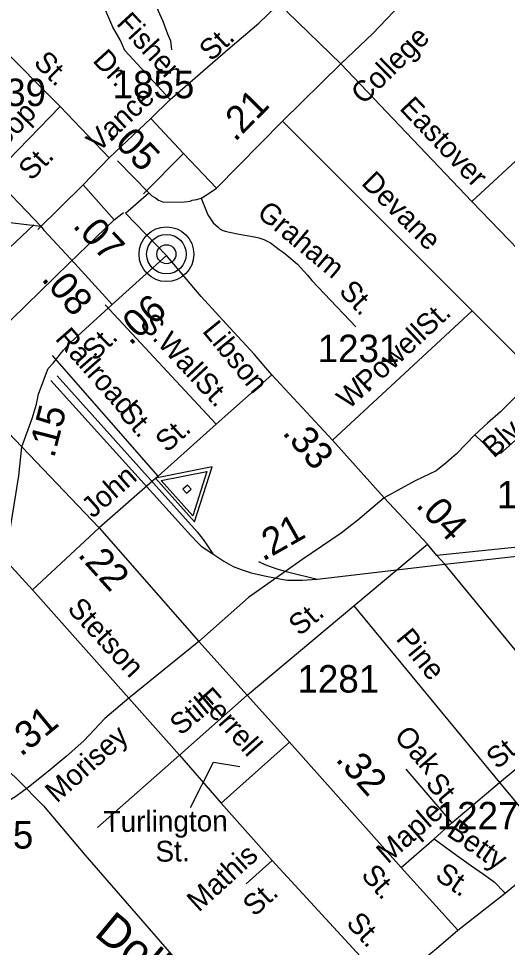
# Model space of a CAD drawing. Extents: x 2093524 to 2270757, y 289120 to 570408.
# Drawn here: x 2202175 to 2204399, y 451597 to 455825 of the extents above; entities that cross this region are included whole.
import ezdxf

# ---------------------------------------------------------------- set-up
doc = ezdxf.new("R2010")
doc.units = 0
for name, color, linetype in [('Exist Civil Demographics County Seat CELL', 7, 'Continuous'), ('Exist Hydrographic Creek Single Shore', 7, 'Continuous'), ('Exist Hydrographic Creek Single Shore Label', 7, 'Continuous'), ('Exist Railroad Mainline', 7, 'Continuous'), ('Exist Railroad Siding', 7, 'Continuous'), ('Exist Road Non-System Type 51', 7, 'Continuous'), ('Exist Road Non-System Type 51 Label', 7, 'Continuous'), ('Exist Road Secondary Mileage Hundredths English Label', 7, 'Continuous'), ('Exist Road Secondary Type 51 Attributed', 7, 'Continuous'), ('Exist Road Secondary Type 51 Label', 7, 'Continuous'), ('Exist Road Secondary Type 51 Number Label', 7, 'Continuous'), ('Exist Survey Geodetic Marker CELL', 7, 'Continuous')]:
    doc.layers.add(name, color=color, linetype=linetype)

msp = doc.modelspace()

# ---------------------------------------------------------------- linework, layer by layer
at = {"layer": 'Exist Civil Demographics County Seat CELL'}
for radius in [124.7, 90, 43.3]:
    msp.add_circle((2202847.7, 454752.7), radius, dxfattribs=at)
at = {"layer": 'Exist Hydrographic Creek Single Shore'}
for points in [[(2202802.4, 455877.7), (2202831.9, 455813.1), (2202853, 455756), (2202866.5, 455724.7), (2202871, 455683)], [(2199905.6, 453521.9), (2200238.6, 453415.9), (2200625.3, 453296.2), (2200833.9, 453239.5), (2201212.8, 453103.7), (2201775.2, 452821), (2201894.6, 452750.7), (2201935, 452734), (2201964.9, 452715.6), (2201993, 452666.4), (2202016.7, 452612), (2202038.7, 452570.7), (2202097.8, 452430.7), (2202170.4, 452361), (2202289.1, 452241.7), (2202476.5, 452018.7), (2202718.7, 451740), (2202900.2, 451530.9)]]:
    msp.add_lwpolyline(points, dxfattribs=at)
at = {"layer": 'Exist Railroad Mainline'}
for p, q in [((2204114.1, 453342.2), (2204498.1, 453384.6)), ((2203533.2, 453274), (2204114.1, 453342.2))]:
    msp.add_line(p, q, dxfattribs=at)
for points in [[(2202321.5, 454177.3), (2202958.2, 453471.9), (2202990.3, 453438.1), (2203006.4, 453424.3), (2203058.5, 453388.8)], [(2203058.5, 453388.8), (2203108.7, 453355), (2203150.9, 453331.2), (2203187, 453317.7), (2203232.9, 453302), (2203293.8, 453288.2)], [(2203293.8, 453288.2), (2203371.1, 453273), (2203399.2, 453269.2), (2203431.1, 453269.2), (2203465.2, 453269.5), (2203533.2, 453274)]]:
    msp.add_lwpolyline(points, dxfattribs=at)
at = {"layer": 'Exist Railroad Siding'}
for points in [[(2202351.2, 454199.4), (2202988, 453488.3), (2203014.3, 453454.3), (2203028.3, 453434.4), (2203058.5, 453388.8)], [(2203266.8, 453354.2), (2203294.7, 453340.5), (2203350.7, 453320.7), (2203399, 453306.9), (2203533.2, 453274)]]:
    msp.add_lwpolyline(points, dxfattribs=at)
at = {"layer": 'Exist Road Non-System Type 51'}
for p, q in [((2202364.8, 455425.2), (2202068.4, 455721.5)), ((2204237, 454992.2), (2205011.7, 455709.9)), ((2204237, 454992.2), (2203641.1, 455619.7)), ((2202777, 455370), (2202864.4, 455456.5)), ((2202041.3, 455093.2), (2202364.8, 455425.2)), ((2202364.8, 455425.2), (2202586.5, 455190.8)), ((2202586.5, 455190.8), (2202777, 455370)), ((2202777, 455370), (2202926, 455210.9)), ((2204238.5, 454494.2), (2203375.1, 455358.1)), ((2202469.2, 455067.9), (2202586.5, 455190.8)), ((2202743.6, 455027.9), (2202926, 455210.9)), ((2202926, 455210.9), (2203075.1, 455054.1)), ((2202262.8, 454864.7), (2202469.2, 455067.9)), ((2202469.2, 455067.9), (2202610.4, 454908.9)), ((2204237, 454992.2), (2204488.9, 454731.9)), ((2202610.4, 454908.9), (2202652, 454943.2)), ((2201710.3, 454383.1), (2202244.5, 454886.4)), ((2202405.7, 454711.6), (2202610.4, 454908.9)), ((2201879.5, 454200.3), (2202405.7, 454711.6)), ((2202568.9, 454523), (2203074.6, 453978.6)), ((2203602.9, 453906), (2204238.5, 454494.2)), ((2204238.5, 454494.2), (2204536.3, 454196.3)), ((2202810.1, 453742.8), (2202328.7, 454291.3)), ((2203074.6, 453978.6), (2203326.7, 454204.1)), ((2203074.6, 453978.6), (2202810.1, 453742.8)), ((2202810.1, 453742.8), (2202542, 453507.1)), ((2202542, 453507.1), (2202237.9, 453225.2)), ((2203700, 453151.3), (2204035.9, 453433.2)), ((2202237.9, 453225.2), (2202076.7, 453401.9)), ((2202237.9, 453225.2), (2202677.1, 452732.2)), ((2203214.9, 452746.1), (2203700, 453151.3)), ((2203700, 453151.3), (2204363.2, 452347.9)), ((2202677.1, 452732.2), (2202907, 452472.1)), ((2202907, 452472.1), (2203214.9, 452746.1)), ((2204363.2, 452347.9), (2204697.1, 452626.2)), ((2203096.2, 452253.5), (2203408.4, 452531.3)), ((2202533.4, 452143.7), (2202907, 452472.1)), ((2202907, 452472.1), (2203096.2, 452253.5)), ((2203937, 452409.2), (2204146.3, 452164.6)), ((2204146.3, 452164.6), (2204363.2, 452347.9)), ((2204363.2, 452347.9), (2204621.3, 452036)), ((2203096.2, 452253.5), (2203328.1, 451993)), ((2204065.2, 452092.1), (2204146.3, 452164.6)), ((2203915.9, 451961.3), (2204065.2, 452092.1)), ((2203328.1, 451993), (2203210.9, 451886.5)), ((2203328.1, 451993), (2203907.9, 451363.5))]:
    msp.add_line(p, q, dxfattribs=at)
for points in [[(2202864.4, 455456.5), (2203126.4, 455684.7), (2203267.9, 455804.3), (2203383.3, 455917.1)], [(2202864.4, 455456.5), (2202659.2, 455680.4), (2202636.9, 455728.1), (2202604.3, 455785.8), (2202567.9, 455871.5)], [(2203005.6, 455007.6), (2203035.9, 454931.9), (2203060.1, 454896), (2203070.4, 454886.3), (2203082.4, 454876.2), (2203092.3, 454866.1), (2203104.4, 454860.3), (2203120.3, 454856.4), (2203134.4, 454852.5), (2203178.5, 454844.7), (2203248.8, 454831.5), (2203268.7, 454827.5), (2203290.5, 454819.5), (2203320.7, 454803.8), (2203361.1, 454774.2), (2203378.9, 454762.3), (2203405, 454740.5), (2203443.4, 454706.9), (2203489.6, 454657.1), (2203509.8, 454633.1), (2203709.3, 454422.8)], [(2204637, 454085.1), (2204380.9, 453857.7), (2204370.9, 453847.4), (2204359, 453843.3), (2204346.9, 453845.2), (2204336.8, 453851.3), (2204324.8, 453859.1), (2204250.5, 453930.5)], [(2204065.2, 452092.1), (2204133.4, 452040.6), (2204177.7, 452008.8), (2204231.7, 451971.3), (2204289.9, 451929.8), (2204338.1, 451896.1), (2204388.6, 451844.6)]]:
    msp.add_lwpolyline(points, dxfattribs=at)
at = {"layer": 'Exist Road Non-System Type 51 Label'}
msp.add_lwpolyline([(2202956.7, 452234.3), (2203061.5, 452440.6), (2203181.8, 452420)], dxfattribs=at)
at = {"layer": 'Exist Road Secondary Type 51 Attributed'}
for p, q in [((2202624.7, 455178.4), (2202767.5, 455032.1)), ((2202601.5, 454524.5), (2202847.9, 454747.1))]:
    msp.add_line(p, q, dxfattribs=at)
for points in [[(2203641.1, 455619.7), (2203397.5, 455856), (2203336.4, 456034.9), (2203277, 456226.3), (2203213.8, 456413.9), (2203007.8, 457004.1), (2202962.8, 457149.7), (2202905.7, 457293.2)], [(2203641.1, 455619.7), (2203786.2, 455757.9), (2203944.2, 455924.4), (2204130.4, 456121.4), (2204241.8, 456233.8), (2204298.6, 456295.3)], [(2201262, 455893.2), (2201386.1, 455757.3), (2201482.3, 455671.5), (2201762.3, 455408.4), (2202045.5, 455120.4), (2202276.5, 454879.9)], [(2202767.5, 455032.1), (2202781.4, 455018.2), (2202797.7, 455008.9), (2202811.6, 454998.4), (2202833.9, 454989.9), (2202929.7, 454990.6), (2202955.5, 454994.9), (2202965.4, 454999.2), (2202985.5, 455001.4), (2203005.6, 455007.6), (2203023.5, 455017.7), (2203075.1, 455054.1), (2203375.1, 455358.1), (2203641.1, 455619.7)], [(2205731.7, 455076.4), (2205433.5, 454874.4), (2205329.8, 454807.6), (2205208.5, 454731), (2205126.8, 454680.1), (2204993.4, 454587.4), (2204882.2, 454500.7), (2204780.8, 454418.1), (2204774.8, 454412), (2204717.1, 454363.6), (2204661.6, 454315.2), (2204600.1, 454256.7), (2204536.3, 454196.3), (2204447, 454113.8), (2204367.7, 454035.4), (2204308.8, 453983.6), (2204250.5, 453930.5), (2204167.1, 453844.2), (2204133, 453813.8), (2204111.4, 453795.8), (2204075.4, 453767.3), (2203980, 453720.7), (2203916.3, 453686.6), (2203838.4, 453643.8)], [(2201098.2, 455020.5), (2201430.4, 454671.1), (2201710.3, 454383.1), (2201879.5, 454200.3), (2202189.6, 453876.6)], [(2201098.2, 455020.5), (2201284.3, 454995.8), (2201328.2, 454992.3), (2202276.5, 454879.9)], [(2202847.9, 454747.1), (2202661.9, 454940.3), (2202767.5, 455032.1)], [(2202276.5, 454879.9), (2202289.3, 454862.5), (2202430.9, 454710.4), (2202601.5, 454524.5)], [(2203838.4, 453643.8), (2203602.9, 453906), (2203326.7, 454204.1), (2203246.3, 454297.6), (2203135.5, 454416.9), (2203006.5, 454559.9), (2202847.9, 454747.1)], [(2202189.6, 453876.6), (2202236.2, 454004.5), (2202256.2, 454069.7), (2202266.3, 454114.9), (2202294.2, 454193.2), (2202309.1, 454231.9), (2202332.9, 454257.3), (2202366, 454299.1), (2202379.8, 454315.2), (2202411.7, 454350.7), (2202601.5, 454524.5)], [(2201670.8, 452275.8), (2201740.9, 452418.3), (2201771.7, 452498.2), (2201829.6, 452623.8), (2201886.7, 452750.7), (2201943.8, 452873.2), (2201953.5, 452902.2), (2201992.1, 452998.8), (2202028.1, 453077), (2202045.7, 453130.6), (2202080.7, 453226.8), (2202100.8, 453317.2), (2202125.9, 453432.6), (2202176, 453743.6), (2202189.6, 453876.6)], [(2202189.6, 453876.6), (2202542, 453507.1), (2202995.3, 452989.6)], [(2206984.4, 453733.4), (2206415.1, 453673.6), (2205209.4, 453498.7), (2204078.2, 453381.6)], [(2203838.4, 453643.8), (2203718.1, 453542.7), (2203643, 453483.4), (2203464.3, 453361.1), (2203221.5, 453189.4), (2202995.3, 452989.6)], [(2204078.2, 453381.6), (2204035.9, 453433.2), (2203838.4, 453643.8)], [(2204114.1, 453342.2), (2204078.2, 453381.6)], [(2204955.1, 452308.2), (2204699.3, 452628.1), (2204114.1, 453342.2)], [(2202995.3, 452989.6), (2202677.1, 452732.2), (2202568, 452639.6), (2202471.6, 452536.9), (2202391.7, 452466.6), (2202310, 452397.2), (2202220.4, 452326.5), (2202162.5, 452283.5), (2202107.2, 452249.2), (2202048.3, 452229.9), (2201990.9, 452223.8), (2201920.1, 452208.8), (2201864.8, 452208.8), (2201809.4, 452225.5), (2201724.9, 452258), (2201670.8, 452275.8)], [(2202995.3, 452989.6), (2203214.9, 452746.1), (2203408.4, 452531.3), (2203915.9, 451961.3), (2204173.9, 451675)], [(2204173.9, 451675), (2204388.6, 451844.6), (2204621.3, 452036), (2204955.1, 452308.2)], [(2203806.9, 450657), (2203877.4, 451167.3), (2203888.8, 451257.3), (2203896.3, 451321.4), (2203902.2, 451341.3), (2203907.9, 451363.5), (2203921.6, 451409.4), (2203937.4, 451443.6), (2203955.4, 451475.7), (2203977, 451505.8), (2204008.8, 451536), (2204050.5, 451570.2), (2204076.5, 451592.3), (2204173.9, 451675)]]:
    msp.add_lwpolyline(points, dxfattribs=at)
at = {"layer": 'Exist Survey Geodetic Marker CELL'}
for points in [[(2202976.1, 453534.6), (2203055.1, 453785.2), (2202797.7, 453733.8)], [(2202967.9, 453562), (2202824.1, 453722.5), (2203031.5, 453764)], [(2202938.7, 453664.4), (2202959.7, 453683.2), (2202943.6, 453701.3), (2202922.5, 453682.4)]]:
    msp.add_lwpolyline(points, close=True, dxfattribs=at)

# ---------------------------------------------------------------- texts
at = {"layer": 'Exist Hydrographic Creek Single Shore Label'}
msp.add_text('Dollar', height=150, rotation=320.2769, dxfattribs=at).set_placement((2202514.1, 451653.9))
at = {"layer": 'Exist Road Non-System Type 51 Label'}
for s, rotation, p in [('Fisher', 312.4982, (2202616.1, 455800.3)), ('St.', 43.2446, (2203051.5, 455626.8)), ('Dr.', 312.4982, (2202508.2, 455631.8)), ('St.', 315.0063, (2202238.8, 455620.8)), ('Vance', 43.2446, (2202538.1, 455212.8)), ('Eastover', 313.5168, (2203904, 455414.3)), ('Loop', 45.7461, (2202065.2, 455188.1)), ('St.', 45.7461, (2202233.1, 455083.3)), ('Devane', 314.9859, (2203729.8, 455072.7)), ('Graham', 320.1075, (2203254.2, 454930.7)), ('St.', 313.488, (2203628.1, 454579.9)), ('St.', 42.7804, (2204035.3, 454373.3)), ('S.', 312.8889, (2202721.9, 454430.6)), ('Railroad', 311.2684, (2202337.8, 454366.4)), ('Powell', 42.7804, (2203762.3, 454119)), ('Wall', 312.8889, (2202802.2, 454344.1)), ('St.', 312.8889, (2202970.3, 454163.2)), ('W.', 42.7804, (2203676.6, 454043)), ('St.', 311.2684, (2202625.2, 454027.1)), ('St.', 41.7166, (2202850.1, 453846.4)), ('John', 41.3229, (2202513.3, 453547.4)), ('Stetson', 312.6438, (2202392.3, 453135.6)), ('St.', 39.878, (2203453.3, 453011.4)), ('Pine', 309.5403, (2203888.3, 453000.4)), ('Still', 39.878, (2202912.7, 452558.3)), ('Oak', 310.5513, (2203879.9, 452555.5)), ('St.', 39.8165, (2204352.7, 452405)), ('St.', 310.5513, (2204021.8, 452341.4)), ('Turlington', 0.3848, (2202562.1, 452122.3)), ('Maple', 41.2435, (2203854.8, 451974.3)), ('Betty', 325.2436, (2204117.7, 452108.9)), ('St.', 1.0364, (2202798.6, 451986.7)), ('Mathis', 42.2615, (2202994.4, 451754.6)), ('St.', 325.2436, (2204064.3, 451911.9)), ('St.', 42.2615, (2203248.4, 451733.5)), ('St.', 312.6438, (2203661.1, 451704.2))]:
    msp.add_text(s, height=95, rotation=rotation, dxfattribs=at).set_placement(p)
at = {"layer": 'Exist Road Secondary Mileage Hundredths English Label'}
for s, rotation, p in [('.21', 45.3788, (2203159.7, 455261.6)), ('.05', 313.9716, (2202577.6, 455288.4)), ('.07', 312.9354, (2202417.3, 454879.9)), ('.08', 310.8695, (2202275.1, 454638.2)), ('.06', 41.4049, (2202682.9, 454333.4)), ('.15', 75.7174, (2202336.5, 453821.3)), ('.33', 310.7276, (2203371.7, 453938.1)), ('.04', 313.1642, (2203977.7, 453607.3)), ('.21', 29.5558, (2203286.7, 453352.7)), ('.22', 311.8825, (2202440.3, 453382.4)), ('.31', 39.3163, (2202185.8, 452462.5)), ('.32', 311.6782, (2203613.2, 452450.8))]:
    msp.add_text(s, height=125, rotation=rotation, dxfattribs=at).set_placement(p)
at = {"layer": 'Exist Road Secondary Type 51 Label'}
for s, rotation, p in [('College', 44.5308, (2203744.4, 455430)), ('Libson', 309.3329, (2203007.7, 454401.5)), ('St.', 43.9734, (2202521, 454261.8)), ('Blvd.', 41.82, (2204336.8, 453821.2)), ('Ferrell', 311.6782, (2202980.4, 452727.8)), ('Morisey', 41.6964, (2202348.8, 452251.1)), ('St.', 311.6782, (2203729.3, 451923.7))]:
    msp.add_text(s, height=95, rotation=rotation, dxfattribs=at).set_placement(p)
at = {"layer": 'Exist Road Secondary Type 51 Number Label'}
for s, p in [('1855', (2202602.8, 455462.7)), ('1839', (2201928.2, 455427)), ('1231', (2203535.8, 454261.3)), ('1232', (2204351.2, 453595.7)), ('1281', (2203444.1, 452757.2)), ('1227', (2204077.6, 452134.5)), ('1275', (2201870.2, 452047))]:
    msp.add_text(s, height=125, dxfattribs=at).set_placement(p)

doc.saveas('drawing.dxf')
